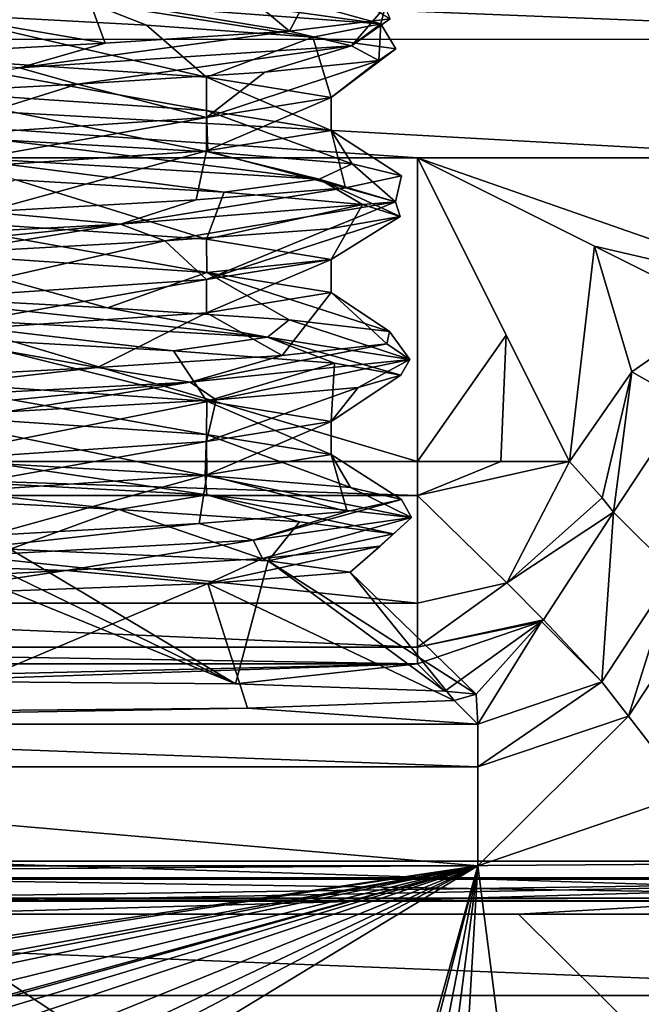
# Model space of a CAD drawing. Header units: millimetres. Extents: x -108 to 108, y -64 to 45.
# Tile 375 of 422: x 60.56 to 63.63, y -10.21 to -5.34. Entities that reach past the tile are written whole.
import ezdxf

# ---------------------------------------------------------------- set-up
doc = ezdxf.new("R2010")
doc.units = ezdxf.units.MM
doc.header["$LTSCALE"] = 65.185185
for name, color, linetype in [('1', 7, 'CONTINUOUS'), ('3251', 7, 'CONTINUOUS'), ('3541', 7, 'CONTINUOUS'), ('3548', 7, 'CONTINUOUS'), ('3562', 7, 'CONTINUOUS'), ('3584', 7, 'CONTINUOUS'), ('3624', 7, 'CONTINUOUS'), ('3632', 7, 'CONTINUOUS'), ('3638', 7, 'CONTINUOUS'), ('3650', 7, 'CONTINUOUS'), ('3693', 7, 'CONTINUOUS'), ('3826', 7, 'CONTINUOUS'), ('3827', 7, 'CONTINUOUS'), ('3830', 7, 'CONTINUOUS'), ('3832', 7, 'CONTINUOUS'), ('3834', 7, 'CONTINUOUS'), ('3912', 7, 'CONTINUOUS'), ('3913', 7, 'CONTINUOUS'), ('3920', 7, 'CONTINUOUS'), ('3921', 7, 'CONTINUOUS'), ('3922', 7, 'CONTINUOUS'), ('3923', 7, 'CONTINUOUS'), ('3924', 7, 'CONTINUOUS'), ('3925', 7, 'CONTINUOUS'), ('3926', 7, 'CONTINUOUS'), ('3927', 7, 'CONTINUOUS'), ('3952', 7, 'CONTINUOUS'), ('3953', 7, 'CONTINUOUS'), ('3963', 7, 'CONTINUOUS'), ('3964', 7, 'CONTINUOUS'), ('3983', 7, 'CONTINUOUS'), ('3984', 7, 'CONTINUOUS')]:
    doc.layers.add(name, color=color, linetype=linetype)

msp = doc.modelspace()

# ---------------------------------------------------------------- linework, layer by layer
at = {"layer": '1', "linetype": 'CONTINUOUS'}
for points in [[(86, -45, 2), (49.6249, -17.97, 2), (-39.55, 7.5, 2), (86, -45, 2)], [(-39.55, 3.7518, 2), (86, -45, 2), (-39.55, 7.5, 2), (-39.55, 3.7518, 2)], [(86, -45, 2), (-39.55, 3.7518, 2), (-39.5964, 3.3816, 2), (86, -45, 2)], [(-39.733, 3.0338, 2), (86, -45, 2), (-39.5964, 3.3816, 2), (-39.733, 3.0338, 2)], [(-43.3787, -1.9255, 2), (86, -45, 2), (-39.733, 3.0338, 2), (-43.3787, -1.9255, 2)], [(-48.2159, -5.7634, 2), (86, -45, 2), (-43.3787, -1.9255, 2), (-48.2159, -5.7634, 2)], [(-53.9012, -8.1734, 2), (86, -45, 2), (-48.2159, -5.7634, 2), (-53.9012, -8.1734, 2)], [(-86, -45, 2), (86, -45, 2), (-66.0989, -8.1733, 2), (-86, -45, 2)], [(-66.0989, -8.1733, 2), (86, -45, 2), (-60.0001, -9, 2), (-66.0989, -8.1733, 2)], [(-60.0001, -9, 2), (86, -45, 2), (-53.9012, -8.1734, 2), (-60.0001, -9, 2)]]:
    msp.add_3dface(points, dxfattribs=at)
at = {"layer": '3251', "color": 7, "linetype": 'CONTINUOUS', "true_color": 0x141a1c}
for points in [[(67.6021, -9.5328, 34.2929), (66.4515, -11.1708, 34), (62.7132, -11.8872, 34.2929), (67.6021, -9.5328, 34.2929)], [(66.9946, -9.6273, 35), (67.6021, -9.5328, 34.2929), (62.7132, -11.8872, 34.2929), (66.9946, -9.6273, 35)], [(63.6773, -11.3176, 35), (66.9946, -9.6273, 35), (62.7132, -11.8872, 34.2929), (63.6773, -11.3176, 35)]]:
    msp.add_3dface(points, dxfattribs=at)
at = {"layer": '3541', "color": 7, "linetype": 'CONTINUOUS', "true_color": 0xe6e6e6}
for points in [[(63.0239, -9.761, 59.2142), (60, -9.761, 59.3646), (69.1429, -15.8359, 55.1505), (63.0239, -9.761, 59.2142)], [(69.1429, -15.8359, 55.1505), (60, -9.761, 59.3646), (60, -14.1808, 57.576), (69.1429, -15.8359, 55.1505)], [(66.0377, -9.761, 58.7605), (63.0239, -9.761, 59.2142), (69.1429, -15.8359, 55.1505), (66.0377, -9.761, 58.7605)]]:
    msp.add_3dface(points, dxfattribs=at)
at = {"layer": '3548', "color": 7, "linetype": 'CONTINUOUS', "true_color": 0xe6e6e6}
for points in [[(66, -9.5, 57.6479), (60, -9.5, 58.2671), (66, -9.5, 58.1108), (66, -9.5, 57.6479)], [(66, -9.5, 58.1108), (60, -9.5, 58.2671), (66, -9.5, 58.5738), (66, -9.5, 58.1108)], [(66, -9.5, 58.5738), (60, -9.5, 58.2671), (60, -9.5, 59.1741), (66, -9.5, 58.5738)]]:
    msp.add_3dface(points, dxfattribs=at)
at = {"layer": '3562', "color": 7, "linetype": 'CONTINUOUS', "true_color": 0xe6e6e6}
for points in [[(64.3293, -14.8974, 54.7974), (55.6707, -14.8974, 54.7974), (60, -10.1635, 57.3254), (64.3293, -14.8974, 54.7974)], [(65.8077, -10.1634, 56.7261), (64.3293, -14.8974, 54.7974), (60, -10.1635, 57.3254), (65.8077, -10.1634, 56.7261)]]:
    msp.add_3dface(points, dxfattribs=at)
at = {"layer": '3584', "color": 7, "linetype": 'CONTINUOUS', "true_color": 0xe6e6e6}
for points in [[(54, -9.5, 57.6479), (60, -9.5, 58.2671), (65.8824, -9.6825, 57.0841), (54, -9.5, 57.6479)], [(54, -9.5, 57.6479), (65.8824, -9.6825, 57.0841), (54.1176, -9.6825, 57.0841), (54, -9.5, 57.6479)], [(60, -9.5, 58.2671), (66, -9.5, 57.6479), (65.8824, -9.6825, 57.0841), (60, -9.5, 58.2671)], [(65.8824, -9.6825, 57.0841), (65.8782, -9.6974, 57.064), (54.1176, -9.6825, 57.0841), (65.8824, -9.6825, 57.0841)], [(54.1176, -9.6825, 57.0841), (65.8782, -9.6974, 57.064), (54.1218, -9.6974, 57.064), (54.1176, -9.6825, 57.0841)], [(65.8077, -10.1634, 56.7261), (60, -10.1635, 57.3254), (54.1218, -9.6974, 57.064), (65.8077, -10.1634, 56.7261)], [(65.8782, -9.6974, 57.064), (65.8077, -10.1634, 56.7261), (54.1218, -9.6974, 57.064), (65.8782, -9.6974, 57.064)]]:
    msp.add_3dface(points, dxfattribs=at)
at = {"layer": '3624', "color": 7, "linetype": 'CONTINUOUS', "true_color": 0xe6e6e6}
for points in [[(66, -9.5, 58.5738), (60, -9.5, 59.1741), (53.968, -9.5821, 58.7322), (66, -9.5, 58.5738)], [(66.032, -9.5821, 58.7322), (66, -9.5, 58.5738), (53.968, -9.5821, 58.7322), (66.032, -9.5821, 58.7322)], [(53.9623, -9.761, 58.7605), (56.976, -9.761, 59.2142), (66.0328, -9.5879, 58.7361), (53.9623, -9.761, 58.7605)], [(53.9623, -9.761, 58.7605), (66.0328, -9.5879, 58.7361), (53.9672, -9.5879, 58.7361), (53.9623, -9.761, 58.7605)], [(66.0328, -9.5879, 58.7361), (66.032, -9.5821, 58.7322), (53.9672, -9.5879, 58.7361), (66.0328, -9.5879, 58.7361)], [(53.9672, -9.5879, 58.7361), (66.032, -9.5821, 58.7322), (53.968, -9.5821, 58.7322), (53.9672, -9.5879, 58.7361)], [(56.976, -9.761, 59.2142), (60, -9.761, 59.3646), (66.0328, -9.5879, 58.7361), (56.976, -9.761, 59.2142)], [(60, -9.761, 59.3646), (63.0239, -9.761, 59.2142), (66.0328, -9.5879, 58.7361), (60, -9.761, 59.3646)], [(63.0239, -9.761, 59.2142), (66.0377, -9.761, 58.7605), (66.0328, -9.5879, 58.7361), (63.0239, -9.761, 59.2142)]]:
    msp.add_3dface(points, dxfattribs=at)
at = {"layer": '3632', "color": 7, "linetype": 'CONTINUOUS'}
for points in [[(65.9409, -5.4398, 50.5), (54.0602, -5.4409, 50.5), (55, -5, 50.5), (65.9409, -5.4398, 50.5)], [(65.9409, -5.4398, 50.5), (55, -5, 50.5), (65, -5, 50.5), (65.9409, -5.4398, 50.5)], [(65.9409, -5.4398, 50.5), (64.5265, -6.0258, 50.5), (54.0602, -5.4409, 50.5), (65.9409, -5.4398, 50.5)], [(62.5258, -6.0258, 50.5), (57.4742, -6.0258, 50.5), (54.0602, -5.4409, 50.5), (62.5258, -6.0258, 50.5)], [(64.5265, -6.0258, 50.5), (62.5258, -6.0258, 50.5), (54.0602, -5.4409, 50.5), (64.5265, -6.0258, 50.5)], [(57.4742, -7.5258, 50.5), (57.4742, -6.0258, 50.5), (62.5258, -7.5258, 50.5), (57.4742, -7.5258, 50.5)], [(62.5258, -7.5258, 50.5), (57.4742, -6.0258, 50.5), (62.5258, -6.0258, 50.5), (62.5258, -7.5258, 50.5)]]:
    msp.add_3dface(points, dxfattribs=at)
at = {"layer": '3638', "color": 7, "linetype": 'CONTINUOUS'}
for points in [[(61.6873, -8.7446, 59.8406), (62.8229, -8.8226, 62.8183), (57.1771, -8.8226, 62.8183), (61.6873, -8.7446, 59.8406)], [(60, -8.7592, 60.4), (61.6873, -8.7446, 59.8406), (57.1771, -8.8226, 62.8183), (60, -8.7592, 60.4)], [(62.7068, -8.7064, 58.3831), (62.8229, -8.8226, 62.8183), (61.6873, -8.7446, 59.8406), (62.7068, -8.7064, 58.3831)]]:
    msp.add_3dface(points, dxfattribs=at)
at = {"layer": '3650', "color": 7, "linetype": 'CONTINUOUS'}
for points in [[(79.5, -4.528, 65.5), (40.5, -4.528, 65.5), (40.5, -24.107, 66.7833), (79.5, -4.528, 65.5)], [(79.5, -4.528, 65.5), (40.5, -24.107, 66.7833), (79.5, -24.107, 66.7833), (79.5, -4.528, 65.5)]]:
    msp.add_3dface(points, dxfattribs=at)
at = {"layer": '3693', "color": 7, "linetype": 'CONTINUOUS'}
for points in [[(62.5258, -6.0258, 50.5), (64.5265, -6.0258, 50.5), (64.5265, -6.7236, 50.7837), (62.5258, -6.0258, 50.5)], [(62.5258, -6.0258, 50.5), (64.5265, -6.7236, 50.7837), (63.3999, -6.4629, 50.6006), (62.5258, -6.0258, 50.5)], [(64.5265, -6.7236, 50.7837), (64.0258, -6.7758, 50.8386), (63.3999, -6.4629, 50.6006), (64.5265, -6.7236, 50.7837)]]:
    msp.add_3dface(points, dxfattribs=at)
at = {"layer": '3826', "color": 7, "linetype": 'CONTINUOUS'}
for points in [[(62.5258, -7.5258, 50.5), (62.5258, -6.0258, 50.5), (62.9635, -6.9012, 50.6009), (62.5258, -7.5258, 50.5)], [(62.5258, -7.5258, 50.5), (62.9635, -6.9012, 50.6009), (62.9374, -7.5258, 50.5886), (62.5258, -7.5258, 50.5)], [(62.9635, -6.9012, 50.6009), (63.2758, -7.5258, 50.8386), (62.9374, -7.5258, 50.5886), (62.9635, -6.9012, 50.6009)]]:
    msp.add_3dface(points, dxfattribs=at)
at = {"layer": '3827', "color": 7, "linetype": 'CONTINUOUS'}
for points in [[(63.1482, -8.3077, 51.4632), (63.4937, -7.7754, 51.4681), (63.4355, -8.6133, 62.8257), (63.1482, -8.3077, 51.4632)], [(63.4937, -7.7754, 51.4681), (63.791, -8.0727, 62.8223), (63.4355, -8.6133, 62.8257), (63.4937, -7.7754, 51.4681)], [(63.1379, -8.3158, 51.4633), (63.1482, -8.3077, 51.4632), (63.4355, -8.6133, 62.8257), (63.1379, -8.3158, 51.4633)], [(62.5258, -8.5255, 51.4738), (63.1379, -8.3158, 51.4633), (62.6607, -8.6604, 56.6243), (62.5258, -8.5255, 51.4738)], [(62.6607, -8.6604, 56.6243), (63.1379, -8.3158, 51.4633), (62.8151, -8.6747, 57.5015), (62.6607, -8.6604, 56.6243)], [(63.1379, -8.3158, 51.4633), (62.8229, -8.8226, 62.8183), (62.8151, -8.6747, 57.5015), (63.1379, -8.3158, 51.4633)], [(62.8229, -8.8226, 62.8183), (63.1379, -8.3158, 51.4633), (63.4355, -8.6133, 62.8257), (62.8229, -8.8226, 62.8183)], [(62.8229, -8.8226, 62.8183), (62.7068, -8.7064, 58.3831), (62.8151, -8.6747, 57.5015), (62.8229, -8.8226, 62.8183)]]:
    msp.add_3dface(points, dxfattribs=at)
at = {"layer": '3830', "color": 7, "linetype": 'CONTINUOUS'}
for points in [[(57.4742, -7.5258, 50.5), (62.5258, -7.5258, 50.5), (62.5258, -7.6943, 50.5143), (57.4742, -7.5258, 50.5)], [(57.4742, -7.6943, 50.5143), (57.4742, -7.5258, 50.5), (62.5258, -7.6943, 50.5143), (57.4742, -7.6943, 50.5143)], [(57.4742, -8.2251, 50.7852), (57.4742, -7.6943, 50.5143), (62.5258, -8.2251, 50.7852), (57.4742, -8.2251, 50.7852)], [(62.5258, -8.2251, 50.7852), (57.4742, -7.6943, 50.5143), (62.5258, -7.6943, 50.5143), (62.5258, -8.2251, 50.7852)], [(57.4742, -8.4433, 51.1022), (57.4742, -8.2251, 50.7852), (62.5258, -8.4433, 51.1022), (57.4742, -8.4433, 51.1022)], [(62.5258, -8.4433, 51.1022), (57.4742, -8.2251, 50.7852), (62.5258, -8.2251, 50.7852), (62.5258, -8.4433, 51.1022)], [(62.5258, -8.5255, 51.4738), (57.4742, -8.5255, 51.4738), (57.4742, -8.4433, 51.1022), (62.5258, -8.5255, 51.4738)], [(62.5258, -8.5255, 51.4738), (57.4742, -8.4433, 51.1022), (62.5258, -8.4433, 51.1022), (62.5258, -8.5255, 51.4738)]]:
    msp.add_3dface(points, dxfattribs=at)
at = {"layer": '3832', "color": 7, "linetype": 'CONTINUOUS'}
for points in [[(62.5258, -7.5258, 50.5), (62.9374, -7.5258, 50.5886), (62.5258, -7.6943, 50.5143), (62.5258, -7.5258, 50.5)], [(62.9374, -7.5258, 50.5886), (63.2758, -7.5258, 50.8386), (62.5258, -7.6943, 50.5143), (62.9374, -7.5258, 50.5886)], [(62.5258, -7.6943, 50.5143), (63.2758, -7.5258, 50.8386), (62.966, -8.1255, 50.8316), (62.5258, -7.6943, 50.5143)], [(62.966, -8.1255, 50.8316), (63.2758, -7.5258, 50.8386), (63.4375, -7.7049, 51.1302), (62.966, -8.1255, 50.8316)], [(62.5258, -8.2251, 50.7852), (62.5258, -7.6943, 50.5143), (62.966, -8.1255, 50.8316), (62.5258, -8.2251, 50.7852)], [(63.4937, -7.7754, 51.4681), (62.966, -8.1255, 50.8316), (63.4375, -7.7049, 51.1302), (63.4937, -7.7754, 51.4681)], [(63.4937, -7.7754, 51.4681), (63.1482, -8.3077, 51.4632), (62.966, -8.1255, 50.8316), (63.4937, -7.7754, 51.4681)], [(63.1482, -8.3077, 51.4632), (62.5258, -8.4433, 51.1022), (62.966, -8.1255, 50.8316), (63.1482, -8.3077, 51.4632)], [(62.5258, -8.4433, 51.1022), (62.5258, -8.2251, 50.7852), (62.966, -8.1255, 50.8316), (62.5258, -8.4433, 51.1022)], [(63.1482, -8.3077, 51.4632), (63.1379, -8.3158, 51.4633), (62.5258, -8.4433, 51.1022), (63.1482, -8.3077, 51.4632)], [(63.1379, -8.3158, 51.4633), (62.5258, -8.5255, 51.4738), (62.5258, -8.4433, 51.1022), (63.1379, -8.3158, 51.4633)]]:
    msp.add_3dface(points, dxfattribs=at)
at = {"layer": '3834', "color": 7, "linetype": 'CONTINUOUS'}
for points in [[(62.5258, -6.0258, 50.5), (63.3999, -6.4629, 50.6006), (63.2758, -7.5258, 50.8386), (62.5258, -6.0258, 50.5)], [(62.5258, -6.0258, 50.5), (63.2758, -7.5258, 50.8386), (62.9635, -6.9012, 50.6009), (62.5258, -6.0258, 50.5)], [(63.2758, -7.5258, 50.8386), (63.3999, -6.4629, 50.6006), (63.5835, -7.0835, 50.9573), (63.2758, -7.5258, 50.8386)], [(63.3999, -6.4629, 50.6006), (64.0258, -6.7758, 50.8386), (63.5835, -7.0835, 50.9573), (63.3999, -6.4629, 50.6006)]]:
    msp.add_3dface(points, dxfattribs=at)
at = {"layer": '3912', "color": 7, "linetype": 'CONTINUOUS'}
for points in [[(60, -7.1277, 55.4), (60, -7.2919, 55.4), (61.4849, -7.3919, 56.015), (60, -7.1277, 55.4)], [(61.4851, -7.2277, 56.0152), (60, -7.1277, 55.4), (61.4849, -7.3919, 56.015), (61.4851, -7.2277, 56.0152)], [(62.1, -7.4919, 57.4998), (61.4851, -7.2277, 56.0152), (61.4849, -7.3919, 56.015), (62.1, -7.4919, 57.4998)], [(62.1, -7.3277, 57.5002), (61.4851, -7.2277, 56.0152), (62.1, -7.4919, 57.4998), (62.1, -7.3277, 57.5002)], [(61.4849, -7.4277, 58.985), (62.1, -7.3277, 57.5002), (61.4851, -7.5919, 58.9848), (61.4849, -7.4277, 58.985)], [(61.4851, -7.5919, 58.9848), (62.1, -7.3277, 57.5002), (62.1, -7.4919, 57.4998), (61.4851, -7.5919, 58.9848)], [(60, -7.5277, 59.6), (61.4849, -7.4277, 58.985), (60, -7.6919, 59.6), (60, -7.5277, 59.6)], [(60, -7.6919, 59.6), (61.4849, -7.4277, 58.985), (61.4851, -7.5919, 58.9848), (60, -7.6919, 59.6)]]:
    msp.add_3dface(points, dxfattribs=at)
at = {"layer": '3913', "color": 7, "linetype": 'CONTINUOUS'}
for points in [[(60, -8.6112, 54.748), (61.6274, -8.6247, 55.264), (60, -7.9592, 55.4), (60, -8.6112, 54.748)], [(60, -7.9592, 55.4), (61.6274, -8.6247, 55.264), (60.2592, -7.9592, 55.4161), (60, -7.9592, 55.4)], [(60.2592, -7.9592, 55.4161), (61.6274, -8.6247, 55.264), (60.5144, -7.9592, 55.464), (60.2592, -7.9592, 55.4161)], [(60.5144, -7.9592, 55.464), (61.6274, -8.6247, 55.264), (61.7888, -8.0161, 56.295), (60.5144, -7.9592, 55.464)], [(61.6274, -8.6247, 55.264), (62.6607, -8.6604, 56.6243), (61.7888, -8.0161, 56.295), (61.6274, -8.6247, 55.264)], [(62.6607, -8.6604, 56.6243), (62.8151, -8.6747, 57.5015), (61.7888, -8.0161, 56.295), (62.6607, -8.6604, 56.6243)], [(61.7888, -8.0161, 56.295), (62.8151, -8.6747, 57.5015), (62.1937, -8.0725, 57.7933), (61.7888, -8.0161, 56.295)], [(62.1937, -8.0725, 57.7933), (62.7068, -8.7064, 58.3831), (61.4909, -8.1286, 59.2109), (62.1937, -8.0725, 57.7933)], [(62.8151, -8.6747, 57.5015), (62.7068, -8.7064, 58.3831), (62.1937, -8.0725, 57.7933), (62.8151, -8.6747, 57.5015)], [(61.6873, -8.7446, 59.8406), (60, -8.7592, 60.4), (61.4909, -8.1286, 59.2109), (61.6873, -8.7446, 59.8406)], [(60, -8.7592, 60.4), (60, -8.1843, 59.8251), (61.4909, -8.1286, 59.2109), (60, -8.7592, 60.4)], [(62.7068, -8.7064, 58.3831), (61.6873, -8.7446, 59.8406), (61.4909, -8.1286, 59.2109), (62.7068, -8.7064, 58.3831)]]:
    msp.add_3dface(points, dxfattribs=at)
at = {"layer": '3920', "color": 7, "linetype": 'CONTINUOUS'}
msp.add_3dface([(63.791, -8.0727, 62.8223), (63.4937, -7.7754, 51.4681), (63.8496, -7.2351, 51.4787), (63.791, -8.0727, 62.8223)], dxfattribs=at)
at = {"layer": '3921', "color": 7, "linetype": 'CONTINUOUS'}
for points in [[(63.5835, -7.0835, 50.9573), (64.0258, -6.7758, 50.8386), (63.8496, -7.2351, 51.4787), (63.5835, -7.0835, 50.9573)], [(63.4375, -7.7049, 51.1302), (63.2758, -7.5258, 50.8386), (63.5835, -7.0835, 50.9573), (63.4375, -7.7049, 51.1302)], [(63.4937, -7.7754, 51.4681), (63.4375, -7.7049, 51.1302), (63.5835, -7.0835, 50.9573), (63.4937, -7.7754, 51.4681)], [(63.4937, -7.7754, 51.4681), (63.5835, -7.0835, 50.9573), (63.8496, -7.2351, 51.4787), (63.4937, -7.7754, 51.4681)]]:
    msp.add_3dface(points, dxfattribs=at)
at = {"layer": '3922', "color": 7, "linetype": 'CONTINUOUS'}
for points in [[(60.4627, -5.937, 55.0974), (61.4912, -5.9963, 55.5602), (60, -5.6919, 55.4), (60.4627, -5.937, 55.0974)], [(60, -5.6919, 55.4), (61.4912, -5.9963, 55.5602), (61.485, -5.7919, 56.0151), (60, -5.6919, 55.4)], [(61.4912, -5.9963, 55.5602), (62.2029, -6.0555, 56.4352), (61.485, -5.7919, 56.0151), (61.4912, -5.9963, 55.5602)], [(61.485, -5.7919, 56.0151), (62.2029, -6.0555, 56.4352), (62.1, -5.8919, 57.5001), (61.485, -5.7919, 56.0151)], [(62.1, -5.8919, 57.5001), (62.1702, -6.1739, 58.63), (61.4848, -5.9919, 58.985), (62.1, -5.8919, 57.5001)], [(62.4465, -6.1147, 57.5364), (62.1702, -6.1739, 58.63), (62.1, -5.8919, 57.5001), (62.4465, -6.1147, 57.5364)], [(62.2029, -6.0555, 56.4352), (62.4465, -6.1147, 57.5364), (62.1, -5.8919, 57.5001), (62.2029, -6.0555, 56.4352)], [(61.4848, -5.9919, 58.985), (60.3909, -6.2924, 59.9154), (60, -6.0919, 59.6), (61.4848, -5.9919, 58.985)], [(61.4328, -6.2332, 59.4834), (60.3909, -6.2924, 59.9154), (61.4848, -5.9919, 58.985), (61.4328, -6.2332, 59.4834)], [(62.1702, -6.1739, 58.63), (61.4328, -6.2332, 59.4834), (61.4848, -5.9919, 58.985), (62.1702, -6.1739, 58.63)], [(60.9958, -6.7662, 55.265), (60, -6.4919, 55.4), (59.8875, -6.707, 55.0558), (60.9958, -6.7662, 55.265)], [(61.4851, -6.5919, 56.0152), (60, -6.4919, 55.4), (60.9958, -6.7662, 55.265), (61.4851, -6.5919, 56.0152)], [(61.8925, -6.8254, 55.9491), (61.4851, -6.5919, 56.0152), (60.9958, -6.7662, 55.265), (61.8925, -6.8254, 55.9491)], [(62.1, -6.6919, 57.5002), (61.4851, -6.5919, 56.0152), (62.3871, -6.8846, 56.9628), (62.1, -6.6919, 57.5002)], [(62.3871, -6.8846, 56.9628), (61.4851, -6.5919, 56.0152), (61.8925, -6.8254, 55.9491), (62.3871, -6.8846, 56.9628)], [(61.4849, -6.7919, 58.985), (62.1, -6.6919, 57.5002), (61.8572, -7.0031, 59.0929), (61.4849, -6.7919, 58.985)], [(61.8572, -7.0031, 59.0929), (62.1, -6.6919, 57.5002), (62.3744, -6.9439, 58.0906), (61.8572, -7.0031, 59.0929)], [(62.3744, -6.9439, 58.0906), (62.1, -6.6919, 57.5002), (62.3871, -6.8846, 56.9628), (62.3744, -6.9439, 58.0906)], [(60, -6.8919, 59.6), (61.4849, -6.7919, 58.985), (60.9454, -7.0623, 59.7568), (60, -6.8919, 59.6)], [(60.9454, -7.0623, 59.7568), (61.4849, -6.7919, 58.985), (61.8572, -7.0031, 59.0929), (60.9454, -7.0623, 59.7568)], [(59.8327, -7.1215, 59.9411), (60, -6.8919, 59.6), (60.9454, -7.0623, 59.7568), (59.8327, -7.1215, 59.9411)], [(61.4849, -7.3919, 56.015), (60, -7.2919, 55.4), (61.4769, -7.5953, 55.5493), (61.4849, -7.3919, 56.015)], [(61.4769, -7.5953, 55.5493), (60, -7.2919, 55.4), (60.445, -7.5361, 55.094), (61.4769, -7.5953, 55.5493)], [(62.195, -7.6546, 56.419), (61.4849, -7.3919, 56.015), (61.4769, -7.5953, 55.5493), (62.195, -7.6546, 56.419)], [(62.1, -7.4919, 57.4998), (61.4849, -7.3919, 56.015), (62.195, -7.6546, 56.419), (62.1, -7.4919, 57.4998)], [(61.4851, -7.5919, 58.9848), (62.1, -7.4919, 57.4998), (62.1785, -7.773, 58.614), (61.4851, -7.5919, 58.9848)], [(62.1785, -7.773, 58.614), (62.1, -7.4919, 57.4998), (62.4467, -7.7138, 57.5185), (62.1785, -7.773, 58.614)], [(62.4467, -7.7138, 57.5185), (62.1, -7.4919, 57.4998), (62.195, -7.6546, 56.419), (62.4467, -7.7138, 57.5185)], [(60, -7.6919, 59.6), (61.4851, -7.5919, 58.9848), (60.4087, -7.8915, 59.9124), (60, -7.6919, 59.6)], [(60.4087, -7.8915, 59.9124), (61.4851, -7.5919, 58.9848), (61.4473, -7.8322, 59.4728), (60.4087, -7.8915, 59.9124)], [(61.4473, -7.8322, 59.4728), (61.4851, -7.5919, 58.9848), (62.1785, -7.773, 58.614), (61.4473, -7.8322, 59.4728)]]:
    msp.add_3dface(points, dxfattribs=at)
at = {"layer": '3923', "color": 7, "linetype": 'CONTINUOUS'}
for points in [[(62.0398, -6.1313, 56.0545), (60.4627, -5.937, 55.0974), (60.1983, -6.0199, 55.0079), (62.0398, -6.1313, 56.0545)], [(61.4912, -5.9963, 55.5602), (60.4627, -5.937, 55.0974), (62.0398, -6.1313, 56.0545), (61.4912, -5.9963, 55.5602)], [(62.0398, -6.1313, 56.0545), (60.1983, -6.0199, 55.0079), (61.5716, -6.1956, 55.6247), (62.0398, -6.1313, 56.0545)], [(61.5716, -6.1956, 55.6247), (60.1983, -6.0199, 55.0079), (60.5434, -6.1353, 55.1143), (61.5716, -6.1956, 55.6247)], [(62.2029, -6.0555, 56.4352), (61.4912, -5.9963, 55.5602), (62.0398, -6.1313, 56.0545), (62.2029, -6.0555, 56.4352)], [(62.417, -6.2427, 58.1388), (62.2029, -6.0555, 56.4352), (62.0398, -6.1313, 56.0545), (62.417, -6.2427, 58.1388)], [(62.4465, -6.1147, 57.5364), (62.2029, -6.0555, 56.4352), (62.417, -6.2427, 58.1388), (62.4465, -6.1147, 57.5364)], [(62.1702, -6.1739, 58.63), (62.4465, -6.1147, 57.5364), (62.417, -6.2427, 58.1388), (62.1702, -6.1739, 58.63)], [(61.4328, -6.2332, 59.4834), (62.1702, -6.1739, 58.63), (61.0593, -6.3541, 59.7645), (61.4328, -6.2332, 59.4834)], [(61.0593, -6.3541, 59.7645), (62.1702, -6.1739, 58.63), (62.417, -6.2427, 58.1388), (61.0593, -6.3541, 59.7645)], [(62.2539, -6.2559, 56.5479), (62.0398, -6.1313, 56.0545), (61.5716, -6.1956, 55.6247), (62.2539, -6.2559, 56.5479)], [(62.417, -6.2427, 58.1388), (62.0398, -6.1313, 56.0545), (62.4401, -6.3162, 57.6806), (62.417, -6.2427, 58.1388)], [(62.4401, -6.3162, 57.6806), (62.0398, -6.1313, 56.0545), (62.2539, -6.2559, 56.5479), (62.4401, -6.3162, 57.6806)], [(60.3909, -6.2924, 59.9154), (61.4328, -6.2332, 59.4834), (61.0593, -6.3541, 59.7645), (60.3909, -6.2924, 59.9154)], [(61.0593, -6.3541, 59.7645), (62.417, -6.2427, 58.1388), (61.2784, -6.4368, 59.5863), (61.0593, -6.3541, 59.7645)], [(61.2784, -6.4368, 59.5863), (62.417, -6.2427, 58.1388), (62.0892, -6.3765, 58.7736), (61.2784, -6.4368, 59.5863)], [(62.0892, -6.3765, 58.7736), (62.417, -6.2427, 58.1388), (62.4401, -6.3162, 57.6806), (62.0892, -6.3765, 58.7736)], [(58.9411, -6.4655, 59.7647), (60.3909, -6.2924, 59.9154), (61.0593, -6.3541, 59.7645), (58.9411, -6.4655, 59.7647)], [(58.9411, -6.4655, 59.7647), (61.0593, -6.3541, 59.7645), (59.0531, -6.5574, 59.7561), (58.9411, -6.4655, 59.7647)], [(59.0531, -6.5574, 59.7561), (61.0593, -6.3541, 59.7645), (60.1862, -6.4971, 59.9397), (59.0531, -6.5574, 59.7561)], [(60.1862, -6.4971, 59.9397), (61.0593, -6.3541, 59.7645), (61.2784, -6.4368, 59.5863), (60.1862, -6.4971, 59.9397)], [(61.7852, -6.9111, 55.7498), (59.8875, -6.707, 55.0558), (59.8012, -6.7997, 55.0079), (61.7852, -6.9111, 55.7498)], [(60.9958, -6.7662, 55.265), (59.8875, -6.707, 55.0558), (61.7852, -6.9111, 55.7498), (60.9958, -6.7662, 55.265)], [(61.7852, -6.9111, 55.7498), (59.8012, -6.7997, 55.0079), (61.3221, -6.9795, 55.4411), (61.7852, -6.9111, 55.7498)], [(61.3221, -6.9795, 55.4411), (59.8012, -6.7997, 55.0079), (60.2376, -6.9192, 55.0648), (61.3221, -6.9795, 55.4411)], [(61.8925, -6.8254, 55.9491), (60.9958, -6.7662, 55.265), (61.7852, -6.9111, 55.7498), (61.8925, -6.8254, 55.9491)], [(62.4877, -7.0225, 57.7481), (61.8925, -6.8254, 55.9491), (61.7852, -6.9111, 55.7498), (62.4877, -7.0225, 57.7481)], [(62.3871, -6.8846, 56.9628), (61.8925, -6.8254, 55.9491), (62.4877, -7.0225, 57.7481), (62.3871, -6.8846, 56.9628)], [(62.3744, -6.9439, 58.0906), (62.3871, -6.8846, 56.9628), (62.4877, -7.0225, 57.7481), (62.3744, -6.9439, 58.0906)], [(62.1156, -7.0398, 56.2707), (61.7852, -6.9111, 55.7498), (61.3221, -6.9795, 55.4411), (62.1156, -7.0398, 56.2707)], [(61.8572, -7.0031, 59.0929), (62.3744, -6.9439, 58.0906), (61.4044, -7.1339, 59.5682), (61.8572, -7.0031, 59.0929)], [(61.4044, -7.1339, 59.5682), (62.3744, -6.9439, 58.0906), (62.4877, -7.0225, 57.7481), (61.4044, -7.1339, 59.5682)], [(62.4877, -7.0225, 57.7481), (61.7852, -6.9111, 55.7498), (62.4434, -7.1001, 57.3708), (62.4877, -7.0225, 57.7481)], [(62.4434, -7.1001, 57.3708), (61.7852, -6.9111, 55.7498), (62.1156, -7.0398, 56.2707), (62.4434, -7.1001, 57.3708)], [(60.9454, -7.0623, 59.7568), (61.8572, -7.0031, 59.0929), (61.4044, -7.1339, 59.5682), (60.9454, -7.0623, 59.7568)], [(61.4044, -7.1339, 59.5682), (62.4877, -7.0225, 57.7481), (61.5318, -7.2207, 59.408), (61.4044, -7.1339, 59.5682)], [(61.5318, -7.2207, 59.408), (62.4877, -7.0225, 57.7481), (62.2334, -7.1604, 58.4994), (61.5318, -7.2207, 59.408)], [(62.2334, -7.1604, 58.4994), (62.4877, -7.0225, 57.7481), (62.4434, -7.1001, 57.3708), (62.2334, -7.1604, 58.4994)], [(59.8327, -7.1215, 59.9411), (60.9454, -7.0623, 59.7568), (59.3131, -7.2453, 59.9038), (59.8327, -7.1215, 59.9411)], [(59.3131, -7.2453, 59.9038), (60.9454, -7.0623, 59.7568), (61.4044, -7.1339, 59.5682), (59.3131, -7.2453, 59.9038)], [(59.3131, -7.2453, 59.9038), (61.4044, -7.1339, 59.5682), (59.3457, -7.3413, 59.8577), (59.3131, -7.2453, 59.9038)], [(59.3457, -7.3413, 59.8577), (61.4044, -7.1339, 59.5682), (60.493, -7.281, 59.8966), (59.3457, -7.3413, 59.8577)], [(60.493, -7.281, 59.8966), (61.4044, -7.1339, 59.5682), (61.5318, -7.2207, 59.408), (60.493, -7.281, 59.8966)], [(61.4856, -7.6908, 55.4892), (60.445, -7.5361, 55.094), (59.4092, -7.5794, 55.0708), (61.4856, -7.6908, 55.4892)], [(61.4769, -7.5953, 55.5493), (60.445, -7.5361, 55.094), (61.4856, -7.6908, 55.4892), (61.4769, -7.5953, 55.5493)], [(61.4856, -7.6908, 55.4892), (59.4092, -7.5794, 55.0708), (61.0513, -7.7634, 55.2906), (61.4856, -7.6908, 55.4892)], [(61.0513, -7.7634, 55.2906), (59.4092, -7.5794, 55.0708), (59.928, -7.7031, 55.0543), (61.0513, -7.7634, 55.2906)], [(62.195, -7.6546, 56.419), (61.4769, -7.5953, 55.5493), (62.4956, -7.8022, 57.3511), (62.195, -7.6546, 56.419)], [(62.4956, -7.8022, 57.3511), (61.4769, -7.5953, 55.5493), (61.4856, -7.6908, 55.4892), (62.4956, -7.8022, 57.3511)], [(62.4467, -7.7138, 57.5185), (62.195, -7.6546, 56.419), (62.4956, -7.8022, 57.3511), (62.4467, -7.7138, 57.5185)], [(61.9433, -7.8236, 56.0132), (61.4856, -7.6908, 55.4892), (61.0513, -7.7634, 55.2906), (61.9433, -7.8236, 56.0132)], [(62.4956, -7.8022, 57.3511), (61.4856, -7.6908, 55.4892), (62.4075, -7.8839, 57.0631), (62.4956, -7.8022, 57.3511)], [(62.4075, -7.8839, 57.0631), (61.4856, -7.6908, 55.4892), (61.9433, -7.8236, 56.0132), (62.4075, -7.8839, 57.0631)], [(62.1785, -7.773, 58.614), (62.4467, -7.7138, 57.5185), (61.7142, -7.9136, 59.3198), (62.1785, -7.773, 58.614)], [(61.7142, -7.9136, 59.3198), (62.4467, -7.7138, 57.5185), (62.4956, -7.8022, 57.3511), (61.7142, -7.9136, 59.3198)], [(61.4473, -7.8322, 59.4728), (62.1785, -7.773, 58.614), (61.7142, -7.9136, 59.3198), (61.4473, -7.8322, 59.4728)], [(61.7142, -7.9136, 59.3198), (62.4956, -7.8022, 57.3511), (61.7606, -8.0045, 59.1991), (61.7142, -7.9136, 59.3198)], [(61.7606, -8.0045, 59.1991), (62.4956, -7.8022, 57.3511), (62.3418, -7.9442, 58.2092), (61.7606, -8.0045, 59.1991)], [(62.3418, -7.9442, 58.2092), (62.4956, -7.8022, 57.3511), (62.4075, -7.8839, 57.0631), (62.3418, -7.9442, 58.2092)], [(60.4087, -7.8915, 59.9124), (61.4473, -7.8322, 59.4728), (59.7023, -8.025, 59.9822), (60.4087, -7.8915, 59.9124)], [(59.7023, -8.025, 59.9822), (61.4473, -7.8322, 59.4728), (61.7142, -7.9136, 59.3198), (59.7023, -8.025, 59.9822)], [(59.7023, -8.025, 59.9822), (61.7142, -7.9136, 59.3198), (60.7919, -8.0648, 59.8151), (59.7023, -8.025, 59.9822)], [(60.7919, -8.0648, 59.8151), (61.7142, -7.9136, 59.3198), (61.7606, -8.0045, 59.1991), (60.7919, -8.0648, 59.8151)], [(59.6489, -8.1251, 59.9215), (59.7023, -8.025, 59.9822), (60.7919, -8.0648, 59.8151), (59.6489, -8.1251, 59.9215)]]:
    msp.add_3dface(points, dxfattribs=at)
at = {"layer": '3924', "color": 7, "linetype": 'CONTINUOUS'}
for points in [[(61.485, -6.4277, 56.0151), (60.5434, -6.1353, 55.1143), (60, -6.3277, 55.4), (61.485, -6.4277, 56.0151)], [(61.5716, -6.1956, 55.6247), (60.5434, -6.1353, 55.1143), (61.485, -6.4277, 56.0151), (61.5716, -6.1956, 55.6247)], [(62.2539, -6.2559, 56.5479), (61.5716, -6.1956, 55.6247), (61.485, -6.4277, 56.0151), (62.2539, -6.2559, 56.5479)], [(62.1, -6.5277, 57.5001), (62.2539, -6.2559, 56.5479), (61.485, -6.4277, 56.0151), (62.1, -6.5277, 57.5001)], [(62.4401, -6.3162, 57.6806), (62.2539, -6.2559, 56.5479), (62.1, -6.5277, 57.5001), (62.4401, -6.3162, 57.6806)], [(62.0892, -6.3765, 58.7736), (62.4401, -6.3162, 57.6806), (61.4848, -6.6277, 58.985), (62.0892, -6.3765, 58.7736)], [(61.4848, -6.6277, 58.985), (62.4401, -6.3162, 57.6806), (62.1, -6.5277, 57.5001), (61.4848, -6.6277, 58.985)], [(61.2784, -6.4368, 59.5863), (62.0892, -6.3765, 58.7736), (61.4848, -6.6277, 58.985), (61.2784, -6.4368, 59.5863)], [(60.1862, -6.4971, 59.9397), (61.2784, -6.4368, 59.5863), (60, -6.7277, 59.6), (60.1862, -6.4971, 59.9397)], [(60, -6.7277, 59.6), (61.2784, -6.4368, 59.5863), (61.4848, -6.6277, 58.985), (60, -6.7277, 59.6)], [(60, -7.1277, 55.4), (61.4851, -7.2277, 56.0152), (60.2376, -6.9192, 55.0648), (60, -7.1277, 55.4)], [(61.4851, -7.2277, 56.0152), (61.3221, -6.9795, 55.4411), (60.2376, -6.9192, 55.0648), (61.4851, -7.2277, 56.0152)], [(61.4851, -7.2277, 56.0152), (62.1156, -7.0398, 56.2707), (61.3221, -6.9795, 55.4411), (61.4851, -7.2277, 56.0152)], [(61.4851, -7.2277, 56.0152), (62.1, -7.3277, 57.5002), (62.1156, -7.0398, 56.2707), (61.4851, -7.2277, 56.0152)], [(62.1, -7.3277, 57.5002), (62.4434, -7.1001, 57.3708), (62.1156, -7.0398, 56.2707), (62.1, -7.3277, 57.5002)], [(62.1, -7.3277, 57.5002), (62.2334, -7.1604, 58.4994), (62.4434, -7.1001, 57.3708), (62.1, -7.3277, 57.5002)], [(62.1, -7.3277, 57.5002), (61.4849, -7.4277, 58.985), (62.2334, -7.1604, 58.4994), (62.1, -7.3277, 57.5002)], [(61.4849, -7.4277, 58.985), (61.5318, -7.2207, 59.408), (62.2334, -7.1604, 58.4994), (61.4849, -7.4277, 58.985)], [(61.4849, -7.4277, 58.985), (60, -7.5277, 59.6), (61.5318, -7.2207, 59.408), (61.4849, -7.4277, 58.985)], [(60, -7.5277, 59.6), (60.493, -7.281, 59.8966), (61.5318, -7.2207, 59.408), (60, -7.5277, 59.6)], [(60.5144, -7.9592, 55.464), (61.0513, -7.7634, 55.2906), (59.928, -7.7031, 55.0543), (60.5144, -7.9592, 55.464)], [(60.5144, -7.9592, 55.464), (61.7888, -8.0161, 56.295), (61.0513, -7.7634, 55.2906), (60.5144, -7.9592, 55.464)], [(61.7888, -8.0161, 56.295), (61.9433, -7.8236, 56.0132), (61.0513, -7.7634, 55.2906), (61.7888, -8.0161, 56.295)], [(61.7888, -8.0161, 56.295), (62.4075, -7.8839, 57.0631), (61.9433, -7.8236, 56.0132), (61.7888, -8.0161, 56.295)], [(61.7888, -8.0161, 56.295), (62.1937, -8.0725, 57.7933), (62.4075, -7.8839, 57.0631), (61.7888, -8.0161, 56.295)], [(62.1937, -8.0725, 57.7933), (62.3418, -7.9442, 58.2092), (62.4075, -7.8839, 57.0631), (62.1937, -8.0725, 57.7933)], [(62.1937, -8.0725, 57.7933), (61.4909, -8.1286, 59.2109), (62.3418, -7.9442, 58.2092), (62.1937, -8.0725, 57.7933)], [(61.4909, -8.1286, 59.2109), (61.7606, -8.0045, 59.1991), (62.3418, -7.9442, 58.2092), (61.4909, -8.1286, 59.2109)], [(61.4909, -8.1286, 59.2109), (60.7919, -8.0648, 59.8151), (61.7606, -8.0045, 59.1991), (61.4909, -8.1286, 59.2109)], [(60, -8.1843, 59.8251), (59.6489, -8.1251, 59.9215), (60.7919, -8.0648, 59.8151), (60, -8.1843, 59.8251)], [(61.4909, -8.1286, 59.2109), (60, -8.1843, 59.8251), (60.7919, -8.0648, 59.8151), (61.4909, -8.1286, 59.2109)]]:
    msp.add_3dface(points, dxfattribs=at)
at = {"layer": '3925', "color": 7, "linetype": 'CONTINUOUS'}
for points in [[(62.0408, -5.1222, 57.9951), (61.894, -5.4001, 59.0491), (61.6298, -5.1788, 58.8243), (62.0408, -5.1222, 57.9951)], [(62.3908, -5.3401, 58.0202), (61.894, -5.4001, 59.0491), (62.0408, -5.1222, 57.9951), (62.3908, -5.3401, 58.0202)], [(61.6298, -5.1788, 58.8243), (61.894, -5.4001, 59.0491), (60.9026, -5.2353, 59.3961), (61.6298, -5.1788, 58.8243)], [(60.9842, -5.4601, 59.7401), (60, -5.2919, 59.6), (60.9026, -5.2353, 59.3961), (60.9842, -5.4601, 59.7401)], [(61.894, -5.4001, 59.0491), (60.9842, -5.4601, 59.7401), (60.9026, -5.2353, 59.3961), (61.894, -5.4001, 59.0491)], [(59.8598, -5.5201, 59.9428), (60, -5.2919, 59.6), (60.9842, -5.4601, 59.7401), (59.8598, -5.5201, 59.9428)]]:
    msp.add_3dface(points, dxfattribs=at)
at = {"layer": '3926', "color": 7, "linetype": 'CONTINUOUS'}
for points in [[(61.826, -5.2201, 55.8713), (60.8874, -5.1601, 55.2198), (62.3451, -5.3648, 56.6337), (61.826, -5.2201, 55.8713)], [(60.8874, -5.1601, 55.2198), (60.8993, -5.2567, 55.1673), (62.3451, -5.3648, 56.6337), (60.8874, -5.1601, 55.2198)], [(62.3664, -5.2801, 56.878), (61.826, -5.2201, 55.8713), (62.3451, -5.3648, 56.6337), (62.3664, -5.2801, 56.878)], [(61.1876, -5.3713, 55.3608), (60.8993, -5.2567, 55.1673), (60.1237, -5.3132, 55.0563), (61.1876, -5.3713, 55.3608)], [(62.3451, -5.3648, 56.6337), (60.8993, -5.2567, 55.1673), (62.0086, -5.4294, 56.1028), (62.3451, -5.3648, 56.6337)], [(62.0086, -5.4294, 56.1028), (60.8993, -5.2567, 55.1673), (61.1876, -5.3713, 55.3608), (62.0086, -5.4294, 56.1028)], [(62.3908, -5.3401, 58.0202), (62.3664, -5.2801, 56.878), (62.1998, -5.4729, 58.6878), (62.3908, -5.3401, 58.0202)], [(62.3664, -5.2801, 56.878), (62.3451, -5.3648, 56.6337), (62.1998, -5.4729, 58.6878), (62.3664, -5.2801, 56.878)], [(61.894, -5.4001, 59.0491), (62.3908, -5.3401, 58.0202), (62.1998, -5.4729, 58.6878), (61.894, -5.4001, 59.0491)], [(62.4187, -5.4875, 57.1306), (62.3451, -5.3648, 56.6337), (62.0086, -5.4294, 56.1028), (62.4187, -5.4875, 57.1306)], [(62.1998, -5.4729, 58.6878), (62.3451, -5.3648, 56.6337), (62.3341, -5.5456, 58.234), (62.1998, -5.4729, 58.6878)], [(62.3341, -5.5456, 58.234), (62.3451, -5.3648, 56.6337), (62.4187, -5.4875, 57.1306), (62.3341, -5.5456, 58.234)], [(60.9842, -5.4601, 59.7401), (61.894, -5.4001, 59.0491), (60.5619, -5.5809, 59.936), (60.9842, -5.4601, 59.7401)], [(61.894, -5.4001, 59.0491), (62.1998, -5.4729, 58.6878), (60.5619, -5.5809, 59.936), (61.894, -5.4001, 59.0491)], [(59.8598, -5.5201, 59.9428), (60.9842, -5.4601, 59.7401), (60.5619, -5.5809, 59.936), (59.8598, -5.5201, 59.9428)], [(60.5619, -5.5809, 59.936), (62.1998, -5.4729, 58.6878), (60.8474, -5.6618, 59.7954), (60.5619, -5.5809, 59.936)], [(60.8474, -5.6618, 59.7954), (62.1998, -5.4729, 58.6878), (61.772, -5.6037, 59.1872), (60.8474, -5.6618, 59.7954)], [(61.772, -5.6037, 59.1872), (62.1998, -5.4729, 58.6878), (62.3341, -5.5456, 58.234), (61.772, -5.6037, 59.1872)], [(59.7495, -5.7199, 59.9339), (60.5619, -5.5809, 59.936), (60.8474, -5.6618, 59.7954), (59.7495, -5.7199, 59.9339)]]:
    msp.add_3dface(points, dxfattribs=at)
at = {"layer": '3927', "color": 7, "linetype": 'CONTINUOUS'}
for points in [[(61.485, -5.6277, 56.0152), (60.1237, -5.3132, 55.0563), (60, -5.5277, 55.4), (61.485, -5.6277, 56.0152)], [(61.1876, -5.3713, 55.3608), (60.1237, -5.3132, 55.0563), (61.485, -5.6277, 56.0152), (61.1876, -5.3713, 55.3608)], [(62.0086, -5.4294, 56.1028), (61.1876, -5.3713, 55.3608), (61.485, -5.6277, 56.0152), (62.0086, -5.4294, 56.1028)], [(62.1, -5.7277, 57.5002), (62.0086, -5.4294, 56.1028), (61.485, -5.6277, 56.0152), (62.1, -5.7277, 57.5002)], [(62.4187, -5.4875, 57.1306), (62.0086, -5.4294, 56.1028), (62.1, -5.7277, 57.5002), (62.4187, -5.4875, 57.1306)], [(62.3341, -5.5456, 58.234), (62.4187, -5.4875, 57.1306), (62.1, -5.7277, 57.5002), (62.3341, -5.5456, 58.234)], [(61.772, -5.6037, 59.1872), (62.3341, -5.5456, 58.234), (61.4849, -5.8277, 58.985), (61.772, -5.6037, 59.1872)], [(61.4849, -5.8277, 58.985), (62.3341, -5.5456, 58.234), (62.1, -5.7277, 57.5002), (61.4849, -5.8277, 58.985)], [(60.8474, -5.6618, 59.7954), (61.772, -5.6037, 59.1872), (61.4849, -5.8277, 58.985), (60.8474, -5.6618, 59.7954)], [(59.7495, -5.7199, 59.9339), (60.8474, -5.6618, 59.7954), (60, -5.9277, 59.6), (59.7495, -5.7199, 59.9339)], [(60, -5.9277, 59.6), (60.8474, -5.6618, 59.7954), (61.4849, -5.8277, 58.985), (60, -5.9277, 59.6)]]:
    msp.add_3dface(points, dxfattribs=at)
at = {"layer": '3952', "color": 7, "linetype": 'CONTINUOUS'}
for points in [[(57.1771, -8.8226, 62.8183), (62.8229, -8.8226, 62.8183), (62.8229, -9.0339, 63.3014), (57.1771, -8.8226, 62.8183)], [(57.1771, -9.0339, 63.3014), (57.1771, -8.8226, 62.8183), (62.8229, -9.0339, 63.3014), (57.1771, -9.0339, 63.3014)], [(57.1771, -9.5223, 63.5), (57.1771, -9.0339, 63.3014), (62.8229, -9.5223, 63.5), (57.1771, -9.5223, 63.5)], [(62.8229, -9.5223, 63.5), (57.1771, -9.0339, 63.3014), (62.8229, -9.0339, 63.3014), (62.8229, -9.5223, 63.5)]]:
    msp.add_3dface(points, dxfattribs=at)
at = {"layer": '3953', "color": 7, "linetype": 'CONTINUOUS'}
for points in [[(63.4355, -8.6133, 62.8257), (63.791, -8.0727, 62.8223), (63.5679, -8.7844, 63.3065), (63.4355, -8.6133, 62.8257)], [(63.791, -8.0727, 62.8223), (63.9983, -8.1261, 63.3042), (63.5679, -8.7844, 63.3065), (63.791, -8.0727, 62.8223)], [(63.5679, -8.7844, 63.3065), (63.9983, -8.1261, 63.3042), (63.8636, -9.1665, 63.5), (63.5679, -8.7844, 63.3065)], [(62.8229, -8.8226, 62.8183), (63.4355, -8.6133, 62.8257), (62.8229, -9.0339, 63.3014), (62.8229, -8.8226, 62.8183)], [(62.8229, -9.0339, 63.3014), (63.4355, -8.6133, 62.8257), (63.5679, -8.7844, 63.3065), (62.8229, -9.0339, 63.3014)], [(62.8229, -9.5223, 63.5), (62.8229, -9.0339, 63.3014), (63.5679, -8.7844, 63.3065), (62.8229, -9.5223, 63.5)], [(62.8229, -9.5223, 63.5), (63.5679, -8.7844, 63.3065), (63.8636, -9.1665, 63.5), (62.8229, -9.5223, 63.5)]]:
    msp.add_3dface(points, dxfattribs=at)
at = {"layer": '3963', "color": 7, "linetype": 'CONTINUOUS'}
for points in [[(57.4742, -8.5255, 51.4738), (62.5258, -8.5255, 51.4738), (58.3726, -8.6247, 55.264), (57.4742, -8.5255, 51.4738)], [(62.5258, -8.5255, 51.4738), (60, -8.6112, 54.748), (58.3726, -8.6247, 55.264), (62.5258, -8.5255, 51.4738)], [(62.5258, -8.5255, 51.4738), (61.6274, -8.6247, 55.264), (60, -8.6112, 54.748), (62.5258, -8.5255, 51.4738)], [(62.5258, -8.5255, 51.4738), (62.6607, -8.6604, 56.6243), (61.6274, -8.6247, 55.264), (62.5258, -8.5255, 51.4738)]]:
    msp.add_3dface(points, dxfattribs=at)
at = {"layer": '3964', "color": 7, "linetype": 'CONTINUOUS'}
for points in [[(63.7021, -16.3868, 63.5), (62.8229, -9.5223, 63.5), (63.8636, -9.1665, 63.5), (63.7021, -16.3868, 63.5)], [(57.9375, -10.25, 63.5), (57.1771, -9.5223, 63.5), (62.8229, -9.5223, 63.5), (57.9375, -10.25, 63.5)], [(58.125, -10.25, 63.5), (57.9375, -10.25, 63.5), (62.8229, -9.5223, 63.5), (58.125, -10.25, 63.5)], [(58.8438, -10.25, 63.5), (58.125, -10.25, 63.5), (62.8229, -9.5223, 63.5), (58.8438, -10.25, 63.5)], [(59.0313, -10.25, 63.5), (58.8438, -10.25, 63.5), (62.8229, -9.5223, 63.5), (59.0313, -10.25, 63.5)], [(59.1875, -10.2819, 63.5), (59.0313, -10.25, 63.5), (62.8229, -9.5223, 63.5), (59.1875, -10.2819, 63.5)], [(59.3438, -10.3777, 63.5), (59.1875, -10.2819, 63.5), (62.8229, -9.5223, 63.5), (59.3438, -10.3777, 63.5)], [(60.0625, -10.2819, 63.5), (59.3438, -10.3777, 63.5), (62.8229, -9.5223, 63.5), (60.0625, -10.2819, 63.5)], [(60.2188, -10.25, 63.5), (60.0625, -10.2819, 63.5), (62.8229, -9.5223, 63.5), (60.2188, -10.25, 63.5)], [(60.4063, -10.25, 63.5), (60.2188, -10.25, 63.5), (62.8229, -9.5223, 63.5), (60.4063, -10.25, 63.5)], [(60.5625, -10.2819, 63.5), (60.4063, -10.25, 63.5), (62.8229, -9.5223, 63.5), (60.5625, -10.2819, 63.5)], [(60.7187, -10.3777, 63.5), (60.5625, -10.2819, 63.5), (62.8229, -9.5223, 63.5), (60.7187, -10.3777, 63.5)], [(60.8125, -10.4734, 63.5), (60.7187, -10.3777, 63.5), (62.8229, -9.5223, 63.5), (60.8125, -10.4734, 63.5)], [(61.4375, -10.25, 63.5), (60.8125, -10.4734, 63.5), (62.8229, -9.5223, 63.5), (61.4375, -10.25, 63.5)], [(61.625, -10.25, 63.5), (61.4375, -10.25, 63.5), (62.8229, -9.5223, 63.5), (61.625, -10.25, 63.5)], [(62.25, -11.5904, 63.5), (61.625, -10.25, 63.5), (62.8229, -9.5223, 63.5), (62.25, -11.5904, 63.5)], [(62.3434, -12, 63.5), (62.25, -11.75, 63.5), (62.8229, -9.5223, 63.5), (62.3434, -12, 63.5)], [(62.25, -11.75, 63.5), (62.25, -11.5904, 63.5), (62.8229, -9.5223, 63.5), (62.25, -11.75, 63.5)], [(62.505, -12, 63.5), (62.3434, -12, 63.5), (62.8229, -9.5223, 63.5), (62.505, -12, 63.5)], [(62.5057, -14.929, 63.5), (62.505, -12, 63.5), (62.8229, -9.5223, 63.5), (62.5057, -14.929, 63.5)], [(63.7021, -16.3868, 63.5), (62.5057, -14.929, 63.5), (62.8229, -9.5223, 63.5), (63.7021, -16.3868, 63.5)]]:
    msp.add_3dface(points, dxfattribs=at)
at = {"layer": '3983', "color": 7, "linetype": 'CONTINUOUS'}
for points in [[(60, -6.4919, 55.4), (61.4851, -6.5919, 56.0152), (60, -6.3277, 55.4), (60, -6.4919, 55.4)], [(61.4851, -6.5919, 56.0152), (61.485, -6.4277, 56.0151), (60, -6.3277, 55.4), (61.4851, -6.5919, 56.0152)], [(61.4851, -6.5919, 56.0152), (62.1, -6.5277, 57.5001), (61.485, -6.4277, 56.0151), (61.4851, -6.5919, 56.0152)], [(61.4849, -6.7919, 58.985), (61.4848, -6.6277, 58.985), (62.1, -6.5277, 57.5001), (61.4849, -6.7919, 58.985)], [(62.1, -6.6919, 57.5002), (61.4849, -6.7919, 58.985), (62.1, -6.5277, 57.5001), (62.1, -6.6919, 57.5002)], [(61.4851, -6.5919, 56.0152), (62.1, -6.6919, 57.5002), (62.1, -6.5277, 57.5001), (61.4851, -6.5919, 56.0152)], [(61.4849, -6.7919, 58.985), (60, -6.8919, 59.6), (61.4848, -6.6277, 58.985), (61.4849, -6.7919, 58.985)], [(60, -6.8919, 59.6), (60, -6.7277, 59.6), (61.4848, -6.6277, 58.985), (60, -6.8919, 59.6)]]:
    msp.add_3dface(points, dxfattribs=at)
at = {"layer": '3984', "color": 7, "linetype": 'CONTINUOUS'}
for points in [[(60, -5.6919, 55.4), (61.485, -5.7919, 56.0151), (60, -5.5277, 55.4), (60, -5.6919, 55.4)], [(61.485, -5.7919, 56.0151), (61.485, -5.6277, 56.0152), (60, -5.5277, 55.4), (61.485, -5.7919, 56.0151)], [(61.485, -5.7919, 56.0151), (62.1, -5.8919, 57.5001), (61.485, -5.6277, 56.0152), (61.485, -5.7919, 56.0151)], [(62.1, -5.8919, 57.5001), (62.1, -5.7277, 57.5002), (61.485, -5.6277, 56.0152), (62.1, -5.8919, 57.5001)], [(62.1, -5.8919, 57.5001), (61.4848, -5.9919, 58.985), (62.1, -5.7277, 57.5002), (62.1, -5.8919, 57.5001)], [(61.4848, -5.9919, 58.985), (61.4849, -5.8277, 58.985), (62.1, -5.7277, 57.5002), (61.4848, -5.9919, 58.985)], [(61.4848, -5.9919, 58.985), (60, -6.0919, 59.6), (61.4849, -5.8277, 58.985), (61.4848, -5.9919, 58.985)], [(60, -6.0919, 59.6), (60, -5.9277, 59.6), (61.4849, -5.8277, 58.985), (60, -6.0919, 59.6)]]:
    msp.add_3dface(points, dxfattribs=at)

doc.saveas('drawing.dxf')
